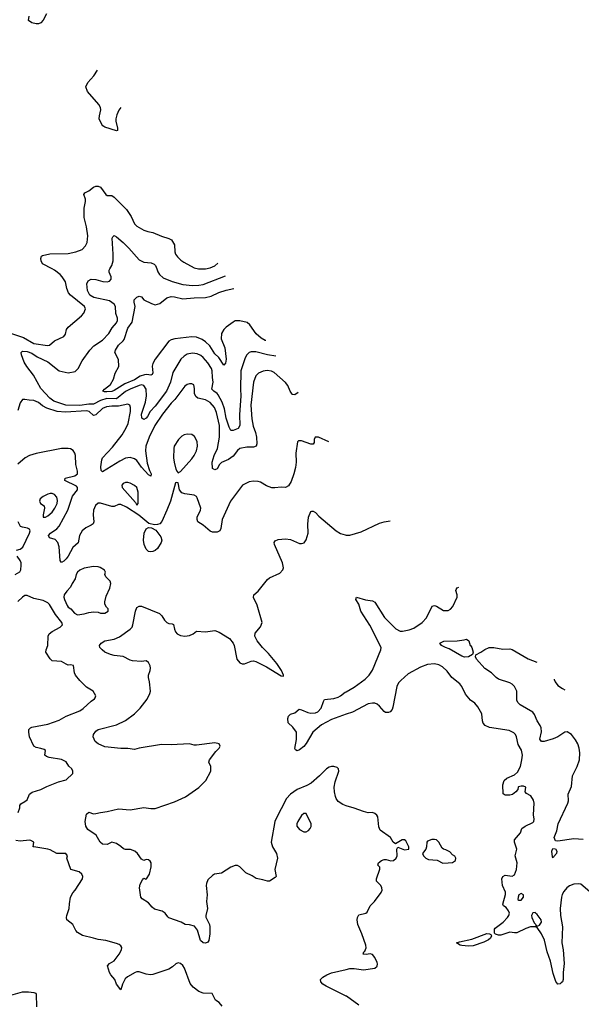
# Model space of a CAD drawing. Header units: inches. Extents: x 1384664 to 1536621, y 460766 to 646467.
# Tile 450 of 488: x 1477145 to 1482055, y 593573 to 602178. Entities that reach past the tile are written whole.
import ezdxf

# ---------------------------------------------------------------- set-up
doc = ezdxf.new("R2010")
doc.units = ezdxf.units.IN
doc.header["$MEASUREMENT"] = 0
for name, color, linetype in [('B4579', 7, 'Continuous'), ('B4589', 7, 'Continuous'), ('B4670', 7, 'Continuous')]:
    doc.layers.add(name, color=color, linetype=linetype)

msp = doc.modelspace()

# ---------------------------------------------------------------- linework, layer by layer
at = {"layer": 'B4579', "color": 5}
for points, elevation in [([(1477074.1, 599434.1), (1477179.1, 599399.1), (1477270, 599347.1), (1477389.5, 599330.5), (1477406.8, 599333.2), (1477449.2, 599370), (1477531.8, 599408.2), (1477545.1, 599430), (1477555.1, 599470), (1477569.7, 599490), (1477685.6, 599590), (1477706.2, 599613.8), (1477718.9, 599650), (1477711.1, 599670), (1477589.9, 599769.9), (1477572.4, 599790), (1477556.5, 599830), (1477545.4, 599885.4), (1477516.2, 599930), (1477498.4, 599950), (1477449, 599989), (1477428.6, 600000)], 680), ([(1479383.4, 599236.2), (1479310, 599249.9), (1479210, 599275.7), (1479170, 599276.4), (1479150, 599269.7), (1479131, 599249), (1479117.4, 599222.6), (1479078.9, 599110), (1479074.1, 598950), (1479079.1, 598890), (1479065.3, 598725.3), (1479070.2, 598629.8), (1479053.8, 598606.2), (1479010, 598588.2), (1478990, 598587), (1478975.7, 598615.7), (1478950, 598695.6), (1478936.8, 598776.8), (1478915.1, 598835.1), (1478879.9, 598899.9), (1478870, 598911.7), (1478840.8, 598930), (1478825.6, 598950), (1478837.2, 599010), (1478830.4, 599050.4), (1478827.9, 599107.9), (1478821.7, 599130), (1478790, 599179.8), (1478750, 599224.8), (1478730, 599241.8), (1478697.7, 599257.7), (1478656.4, 599263.6), (1478610, 599255.8), (1478581.7, 599238.3), (1478554.9, 599210), (1478484.5, 599095.5), (1478464.2, 599010), (1478428.8, 598931.2), (1478330, 598800.3), (1478287, 598753), (1478262.6, 598710), (1478250, 598695.1), (1478230, 598685.1), (1478214.2, 598694.2), (1478211.2, 598731.2), (1478245, 598835), (1478253, 598890), (1478249.9, 598949.9), (1478230, 598979.4), (1478210, 598985.7), (1478190, 598981.4), (1478109.4, 598950), (1478070, 598929.5), (1477990, 598865.1), (1477907.6, 598867.6), (1477851.4, 598850), (1477790, 598818.5), (1477750, 598817.4), (1477670, 598805.6), (1477547.5, 598807.5), (1477444.8, 598844.8), (1477408.9, 598868.9), (1477330, 598955.9), (1477266.5, 599070), (1477207, 599147), (1477184.9, 599184.9), (1477160.9, 599250), (1477158.7, 599270), (1477170, 599279.7), (1477210, 599276.9), (1477250, 599263.1), (1477296.9, 599230), (1477390, 599187), (1477490, 599108.8), (1477570, 599092), (1477630, 599103.8), (1477657.2, 599130), (1477690, 599197.1), (1477757.4, 599290), (1477793.6, 599326.4), (1477870, 599378), (1477924.3, 599435.7), (1477953.8, 599486.2), (1477990.2, 599529.8), (1477999.4, 599550), (1478000.8, 599570), (1477986, 599610), (1477983.4, 599670), (1477970.4, 599690.4), (1477930, 599720.5), (1477792, 599750), (1477758, 599770), (1477736.9, 599810), (1477731.1, 599870), (1477743.1, 599896.9), (1477770, 599908.9), (1477810, 599906.5), (1477870.9, 599890.9), (1477910, 599886.6), (1477930, 599891.3), (1477945.3, 599910), (1477945.7, 599930), (1477927.8, 599970), (1477928.4, 599990), (1477934.1, 600000)], 660), ([(1478343.7, 600000), (1478353.6, 599973.6), (1478367.6, 599950), (1478400.6, 599920.6), (1478478, 599890), (1478570, 599863), (1478655.2, 599855.2), (1478710, 599857.4), (1478750, 599864.3), (1478945.4, 599940)], 660), ([(1478707.3, 600000), (1478710, 599999.3), (1478759.4, 600000)], 680), ([(1479298.1, 599373.2), (1479290, 599375.4), (1479255.5, 599395.5), (1479212.3, 599432.3), (1479156.5, 599510), (1479133.5, 599530), (1479070, 599546.6), (1479030, 599544.6), (1479010, 599535), (1478949.1, 599490), (1478928.3, 599470), (1478910, 599434.5), (1478906.4, 599390), (1478939.7, 599310), (1478951, 599210), (1478943.1, 599176.9), (1478930, 599159.3), (1478884.5, 599224.5), (1478850, 599257.8), (1478806.3, 599326.3), (1478770, 599361.4), (1478741.4, 599381.4), (1478690, 599402.3), (1478650, 599407.4), (1478502, 599390), (1478470, 599379.9), (1478450, 599367.8), (1478328.4, 599211.6), (1478308.1, 599171.9), (1478302.7, 599150), (1478309, 599091), (1478302, 599078), (1478290, 599072.3), (1478257.3, 599077.3), (1478235.5, 599075.5), (1478197.4, 599062.6), (1478150, 599029.6), (1478063.8, 598996.2), (1477970, 598935.9), (1477950.4, 598929.6), (1477906.2, 598926.2), (1477885.5, 598925.5), (1477872.3, 598930), (1477886.9, 598950), (1477937.4, 598990), (1477963.9, 599036.1), (1477979.7, 599090), (1478011.7, 599148.3), (1478008.4, 599208.5), (1477977.6, 599270), (1477983, 599290), (1478010, 599332), (1478049.7, 599370), (1478057.3, 599382.7), (1478090, 599482), (1478127.1, 599532.9), (1478155.9, 599670), (1478145.7, 599710), (1478145.6, 599730), (1478170, 599753), (1478190, 599760.7), (1478210, 599756.3), (1478230.6, 599730), (1478296.6, 599696.6), (1478330, 599685.4), (1478370, 599696.9), (1478430, 599746), (1478470, 599758), (1478497, 599757), (1478570, 599737), (1478670, 599746.3), (1478770, 599748.8), (1478819, 599761), (1478885, 599795), (1478950, 599815.3), (1479015.7, 599827.1)], 640), ([(1479580.2, 598919.9), (1479550, 598899.8), (1479530, 598901.6), (1479526.4, 598906.4), (1479510, 598930.9), (1479490, 598980.3), (1479470, 599007.2), (1479370, 599095.2), (1479346.2, 599106.2), (1479307.3, 599112.7), (1479273.4, 599106.6), (1479232.4, 599087.6), (1479210, 599064.2), (1479188.7, 599010), (1479166.3, 598810), (1479173.3, 598690), (1479186.5, 598626.5), (1479207.9, 598570), (1479215.1, 598530), (1479217.6, 598470), (1479211.1, 598450), (1479190, 598442.7), (1479130, 598442.1), (1479070, 598430.5), (1479050, 598413.6), (1479010, 598362.1), (1478970, 598334.9), (1478910, 598308.3), (1478892.4, 598290), (1478870, 598253.1), (1478850, 598242.9), (1478830, 598254.5), (1478826.9, 598310), (1478846.3, 598370), (1478875.4, 598430), (1478892.3, 598530), (1478891, 598630), (1478866.2, 598746.2), (1478847.3, 598790), (1478810, 598832.9), (1478770, 598854.2), (1478702.4, 598870), (1478683.4, 598883.4), (1478674.1, 598910), (1478674.6, 598954.6), (1478666, 598986), (1478650, 598995.6), (1478630, 598996.3), (1478610, 598989.7), (1478590, 598975.4), (1478570, 598952.4), (1478501.6, 598858.4), (1478470, 598826), (1478393.1, 598730), (1478326, 598630), (1478276, 598530), (1478248.3, 598450), (1478245.2, 598410), (1478260.7, 598300.7), (1478279.4, 598239.4), (1478293.6, 598210), (1478290, 598189.8), (1478270, 598201.4), (1478210, 598266.6), (1478170, 598326.1), (1478150, 598340.1), (1478110, 598352.5), (1478070, 598344.3), (1478020.5, 598319.5), (1477870, 598225.1), (1477858.4, 598238.4), (1477855.8, 598270), (1477863.1, 598330), (1477869.9, 598350), (1477957.1, 598442.9), (1478040.7, 598550), (1478076.9, 598610), (1478092.3, 598650), (1478112.3, 598752.3), (1478114.5, 598790), (1478107, 598810), (1478090, 598817.2), (1478010, 598800.3), (1477950, 598801.3), (1477904.8, 598795.2), (1477870, 598780.4), (1477810, 598725.1), (1477790, 598719), (1477752.6, 598752.6), (1477730, 598758.5), (1477546.4, 598746.4), (1477472.6, 598752.6), (1477381.6, 598781.6), (1477344, 598804), (1477310, 598831.6), (1477270, 598851.1), (1477227.3, 598852.7), (1477190, 598859.8), (1477170, 598857.7), (1477150, 598829.6), (1477130, 598762.3)], 680), ([(1479847.9, 598489.7), (1479755.8, 598530), (1479727.8, 598530), (1479720.7, 598510), (1479718.7, 598481.3), (1479710, 598467.4), (1479690, 598466.8), (1479610, 598495.8), (1479582.7, 598497.3), (1479572.9, 598487.1), (1479559, 598390), (1479562.4, 598310), (1479556.8, 598263.2), (1479543, 598210), (1479517.6, 598142.4), (1479495.9, 598104.1), (1479470, 598088.9), (1479430, 598093), (1479374.6, 598085.4), (1479350, 598087.6), (1479303.9, 598103.9), (1479250, 598135.3), (1479230, 598142.2), (1479190, 598145.6), (1479150, 598138.2), (1479092.4, 598110), (1478986.7, 597970), (1478916, 597810), (1478904.6, 597730), (1478894, 597710), (1478870, 597699.7), (1478830, 597698.9), (1478810, 597707.8), (1478750, 597760.5), (1478702.9, 597790), (1478695.1, 597810), (1478696.1, 597830), (1478726.2, 597890), (1478729, 597910), (1478697.7, 597997.7), (1478690, 598010.8), (1478670, 598023.2), (1478590, 598033), (1478562.3, 598042.3), (1478542.4, 598070), (1478530, 598129), (1478514, 598134), (1478507.8, 598130), (1478464.3, 597970), (1478431.1, 597890), (1478386.9, 597793.1), (1478370, 597772), (1478350, 597765), (1478323.8, 597763.8), (1478274.2, 597774.2), (1478186.8, 597846.8), (1478077.7, 597917.7), (1478030, 597941.3), (1478010, 597942), (1477970, 597923.9), (1477950, 597923.2), (1477850, 597953.8), (1477830, 597952.3), (1477807.5, 597932.5), (1477791.5, 597890), (1477787.9, 597850), (1477793.5, 597790), (1477787.2, 597772.8), (1477770, 597759.5), (1477722.4, 597737.6), (1477691.5, 597710), (1477666.7, 597670), (1477655.3, 597604.7), (1477610, 597564.2), (1477570.2, 597490), (1477550, 597466.2), (1477530, 597446.2), (1477510, 597434), (1477498.9, 597450), (1477490.5, 597569.5), (1477479.6, 597610), (1477454.1, 597634.1), (1477406, 597650), (1477396.8, 597670), (1477413.1, 597690), (1477470, 597729.5), (1477490, 597752.8), (1477565.3, 597890), (1477605.6, 598014.4), (1477650.8, 598070), (1477651.6, 598090), (1477640.4, 598100.4), (1477541, 598150), (1477543.6, 598170), (1477626, 598190), (1477649.9, 598210), (1477650.8, 598230.8), (1477636.5, 598290), (1477633.1, 598370), (1477626.6, 598390), (1477611.8, 598411.8), (1477590, 598426.6), (1477570, 598431.1), (1477510, 598429.8), (1477290, 598386.7), (1477230.3, 598370), (1477194.3, 598350), (1477130, 598294)], 720), ([(1480000, 595308.6), (1479970, 595317.7), (1479930, 595344.5), (1479912.4, 595370), (1479905.5, 595390), (1479897.1, 595430), (1479895.3, 595470), (1479901.8, 595518.2), (1479934.3, 595610), (1479931.8, 595630), (1479921.2, 595641.2), (1479892.5, 595652.5), (1479870, 595652.4), (1479850, 595646.3), (1479826.7, 595630), (1479767.4, 595570), (1479693.3, 595506.7), (1479655.5, 595484.5), (1479570.3, 595450), (1479511.4, 595410), (1479477.6, 595370), (1479383.6, 595190), (1479375.1, 595170), (1479344.6, 594990), (1479355.7, 594950), (1479391, 594890), (1479399.6, 594850), (1479375.8, 594750), (1479386.8, 594690), (1479378.8, 594681.2), (1479330, 594649.5), (1479310, 594649.5), (1479270, 594662), (1479211.1, 594671.1), (1479176.4, 594696.4), (1479123.1, 594723.1), (1479070, 594775.1), (1479050, 594784.5), (1479030, 594787.3), (1478990, 594770.7), (1478910, 594719.9), (1478848.2, 594710), (1478830, 594699.1), (1478790, 594662), (1478777.1, 594630), (1478774.7, 594610), (1478783.1, 594530), (1478777.1, 594470), (1478786.7, 594410), (1478772.7, 594350), (1478773.2, 594333.2), (1478803, 594270), (1478807.7, 594250), (1478808.2, 594188.2), (1478799.5, 594130), (1478790, 594115.1), (1478770, 594108.2), (1478750, 594111.2), (1478725.7, 594130), (1478699.3, 594219.3), (1478674.3, 594254.3), (1478630, 594267.6), (1478591.7, 594271.7), (1478555.3, 594290), (1478449.7, 594329.7), (1478438.7, 594338.7), (1478418, 594370), (1478390, 594387.7), (1478324.6, 594404.6), (1478302.5, 594422.5), (1478270, 594461), (1478214.7, 594494.7), (1478204.5, 594510), (1478199.7, 594530), (1478193.6, 594590), (1478197.6, 594622.4), (1478218, 594662), (1478230, 594674), (1478247.1, 594667.1), (1478254, 594670), (1478281.2, 594710), (1478293.6, 594773.6), (1478294, 594810), (1478284.7, 594824.7), (1478270, 594834), (1478250, 594839), (1478230, 594828.7), (1478210, 594842), (1478176.3, 594890), (1478152.5, 594912.5), (1478114.9, 594925.1), (1478070, 594925.1), (1478051.5, 594931.5), (1478030, 594952), (1477990, 594977.6), (1477950, 594989.4), (1477910.3, 594969.7), (1477870, 594973.6), (1477849.7, 594989.7), (1477814, 595050), (1477740.7, 595100.7), (1477723.8, 595130), (1477716.7, 595170), (1477730, 595235.3), (1477750, 595251.3), (1477790, 595238.4), (1477810, 595239), (1477850, 595250.2), (1477910, 595256.5), (1478010, 595280.2), (1478110, 595273.2), (1478230, 595294.2), (1478290, 595285), (1478330, 595284.7), (1478498, 595342), (1478595.2, 595384.8), (1478711.5, 595468.5), (1478771.8, 595530), (1478815.3, 595610), (1478815.6, 595650), (1478798, 595690), (1478802.9, 595710), (1478858.4, 595781.6), (1478888.7, 595810), (1478899, 595830), (1478888, 595850), (1478850, 595857), (1478690, 595838), (1478670, 595838), (1478629.6, 595849.7), (1478470, 595839.7), (1478384.2, 595844.2), (1478190, 595810.9), (1478150, 595799.7), (1478089.7, 595809.7), (1478030, 595808.5), (1477890, 595824.2), (1477830, 595849.8), (1477804.7, 595870), (1477788.4, 595910), (1477791.2, 595930), (1477810, 595958.7), (1477830, 595973.4), (1477990, 596015.6), (1478070, 596052.2), (1478147.7, 596112.3), (1478198.5, 596161.5), (1478260.2, 596240.2), (1478283.5, 596290), (1478289.6, 596310), (1478280.5, 596390), (1478269.8, 596430), (1478271.3, 596450), (1478286.9, 596490), (1478288.2, 596510), (1478285.1, 596530), (1478270, 596559), (1478250, 596573.2), (1478210.6, 596569.4), (1478130, 596575.5), (1478110, 596581.2), (1478050, 596613.2), (1477970, 596620.8), (1477939.3, 596630), (1477890, 596649.8), (1477865.6, 596670), (1477847, 596690), (1477843.7, 596710), (1477856.2, 596730), (1477889.3, 596750), (1477970, 596763.7), (1478016.8, 596783.2), (1478110.9, 596850), (1478127, 596870), (1478135.2, 596890), (1478157.2, 597010), (1478170, 597040.5), (1478190, 597052.2), (1478210, 597051.8), (1478367.3, 596987.3), (1478388.3, 596968.3), (1478411.8, 596930), (1478430, 596910.3), (1478450, 596900.4), (1478478, 596898), (1478490, 596891.3), (1478497.8, 596850), (1478507, 596827), (1478521.1, 596810), (1478550, 596795.5), (1478588.4, 596791.5), (1478630, 596796.9), (1478660.9, 596810), (1478690, 596833.4), (1478770, 596827.3), (1478850, 596838.9), (1478890, 596825.2), (1478978, 596770), (1479012.4, 596730), (1479020.5, 596710), (1479042.8, 596590), (1479070, 596556.5), (1479090, 596548.9), (1479110, 596548.9), (1479170, 596572), (1479190, 596574), (1479210, 596568.7), (1479302.1, 596522.1), (1479430, 596443.7), (1479450, 596441.6), (1479452.5, 596450), (1479432.5, 596490), (1479392.2, 596552.2), (1479319.1, 596639.1), (1479268, 596690), (1479220.5, 596750), (1479200.9, 596790), (1479204.1, 596815.9), (1479249.3, 596870.7), (1479265.2, 596910), (1479222.5, 597062.5), (1479190, 597128), (1479192.7, 597150), (1479230, 597183.7), (1479310, 597284.7), (1479330, 597299.2), (1479418.4, 597341.6), (1479446, 597370), (1479450, 597386), (1479442.5, 597430), (1479371.3, 597590), (1479369.6, 597610), (1479377.6, 597622.4), (1479405.2, 597634.8), (1479470, 597642), (1479513.7, 597633.7), (1479590, 597600.4), (1479610, 597599.3), (1479632.8, 597607.2), (1479650, 597631), (1479665.7, 597690), (1479664.5, 597770), (1479669.8, 597830.2), (1479690, 597878.8), (1479698.6, 597881.4), (1479710, 597883), (1479730, 597870.3), (1479760, 597840), (1479912.8, 597710), (1479950, 597686.7), (1479990, 597674.4), (1480000, 597674.2)], 720), ([(1477117.6, 597542.4), (1477150, 597550.3), (1477173.5, 597566.5), (1477230.9, 597690), (1477235.6, 597710), (1477230, 597724), (1477214.3, 597734.3), (1477170, 597741.6), (1477153.2, 597750), (1477132, 597790)], 740), ([(1477106, 597330), (1477147.2, 597352.8), (1477154.5, 597370), (1477159.3, 597410), (1477157.6, 597430), (1477149.6, 597450), (1477124, 597490)], 740), ([(1477130.7, 595250), (1477146.6, 595290), (1477147.6, 595310), (1477154, 595326), (1477190, 595343.8), (1477210, 595360.7), (1477231.9, 595408.1), (1477254.2, 595425.8), (1477330, 595450.3), (1477383.1, 595476.9), (1477483.5, 595516.5), (1477550, 595534.8), (1477608.7, 595590), (1477608.7, 595610), (1477602, 595630), (1477574.5, 595654.5), (1477551.9, 595691.9), (1477510, 595710.9), (1477402, 595730), (1477378.4, 595738.4), (1477365.2, 595750), (1477369.3, 595790), (1477358.9, 595798.9), (1477330, 595809.5), (1477290, 595816), (1477270, 595829), (1477229.6, 595910), (1477223.6, 595950), (1477225.9, 595974.1), (1477239.5, 595990), (1477250, 595994.4), (1477390, 596021.8), (1477490, 596055.6), (1477550, 596092.4), (1477670, 596138.9), (1477701.2, 596158.8), (1477770, 596221.6), (1477798.3, 596241.7), (1477806, 596250), (1477809.4, 596270), (1477786.6, 596310), (1477730, 596345.7), (1477710, 596363.5), (1477670, 596403.9), (1477633.1, 596450), (1477623.9, 596470), (1477614.2, 596534.2), (1477590, 596540.7), (1477570, 596536.9), (1477550, 596544.2), (1477510, 596569.7), (1477430, 596574), (1477410, 596593.2), (1477374, 596650), (1477375.3, 596670), (1477391.8, 596708.2), (1477393.3, 596790), (1477403.6, 596810), (1477430, 596830.3), (1477499, 596870), (1477518, 596890), (1477514, 596910), (1477459.2, 596979.2), (1477405.9, 597065.9), (1477390, 597082), (1477350, 597102.9), (1477270, 597120.7), (1477210, 597145.1), (1477190, 597145.1), (1477170, 597131.8), (1477130, 597092.7)], 740), ([(1480000, 596107.5), (1479870, 596060.4), (1479784.7, 596015.3), (1479707.9, 595952.1), (1479650, 595851.3), (1479630, 595826), (1479590, 595797), (1479570, 595789.4), (1479556, 595796), (1479549.7, 595809.7), (1479566.3, 595886.3), (1479564.7, 595950), (1479533.9, 595993.9), (1479493.2, 596033.2), (1479489.2, 596070), (1479494, 596090), (1479512.5, 596107.5), (1479550, 596120.7), (1479587.5, 596152.5), (1479610, 596147.4), (1479662.9, 596122.9), (1479690, 596117.6), (1479730, 596119.3), (1479750.4, 596129.6), (1479780, 596160), (1479799.6, 596220.4), (1479810, 596237), (1479890, 596244.2), (1479930, 596256.9), (1479950, 596268.2), (1479990, 596299.3), (1480000, 596304.9)], 680), ([(1478916.4, 593556.4), (1478888.4, 593588.4), (1478858, 593610), (1478828, 593668), (1478750, 593669), (1478710, 593686), (1478661.5, 593721.5), (1478634.2, 593754.1), (1478585.1, 593890), (1478570, 593912.3), (1478550, 593929.4), (1478530, 593934.5), (1478510, 593926.6), (1478481.1, 593898.9), (1478450, 593879.6), (1478310, 593833), (1478289.7, 593829.7), (1478250, 593835.6), (1478190, 593857.4), (1478170, 593856.9), (1478154, 593850), (1478086.7, 593813.3), (1478065.8, 593794.2), (1478043, 593750), (1478030, 593698), (1477992.3, 593750), (1477978, 593790), (1477940.5, 593830), (1477929.6, 593850.4), (1477912.3, 593910), (1477931.1, 593928.9), (1477970, 593953.7), (1478015.1, 594010), (1478036.3, 594050), (1478037.6, 594070), (1478030, 594082.7), (1478014.6, 594094.6), (1477990, 594104.2), (1477898, 594130), (1477830, 594138.4), (1477790, 594152), (1477693.8, 594173.8), (1477650, 594201.2), (1477636.9, 594216.9), (1477609.4, 594270), (1477557, 594310), (1477553.3, 594330), (1477556.3, 594350), (1477578, 594410), (1477579, 594450), (1477589.6, 594510), (1477610, 594547.3), (1477629.6, 594570), (1477693.3, 594670), (1477696.2, 594690), (1477687.3, 594710), (1477665.2, 594730), (1477591.3, 594751.3), (1477558, 594850), (1477562.7, 594870), (1477549.4, 594889.4), (1477470, 594890.7), (1477410, 594922.9), (1477390, 594929), (1477267.6, 594947.6), (1477262, 594950), (1477268.7, 594990), (1477243.7, 595003.7), (1477230, 595006.6), (1477150, 594999.8), (1477110, 595003.5)], 740), ([(1480000, 593644), (1479824.5, 593730), (1479795.6, 593750), (1479778.4, 593770), (1479775.1, 593790), (1479795.1, 593810), (1479830, 593831.7), (1479870, 593846.5), (1480000, 593877.7)], 720), ([(1477067.7, 593652.3), (1477170, 593680.8), (1477221.1, 593681.1), (1477270, 593674.9), (1477284.7, 593670), (1477290, 593662), (1477291.8, 593550)], 740)]:
    msp.add_lwpolyline(points, dxfattribs=dict(at, elevation=elevation))
for points, elevation in [([(1478610, 598555.7), (1478583, 598550), (1478561.1, 598538.9), (1478532.9, 598510), (1478496.5, 598450), (1478491.6, 598430), (1478489.2, 598350), (1478495, 598310), (1478510.3, 598250.3), (1478520.4, 598230), (1478530, 598218), (1478550, 598228.2), (1478650, 598340.3), (1478670, 598368.5), (1478690, 598410.6), (1478699.8, 598450), (1478696.5, 598490), (1478674.3, 598534.3), (1478650, 598551.7)], 720), ([(1478090, 598133), (1478070, 598132.3), (1478050, 598124.2), (1478037.8, 598110), (1478040.8, 598090), (1478157, 597957), (1478170, 597934), (1478180.7, 597950), (1478180.2, 598050), (1478169.9, 598089.9), (1478150, 598106.8), (1478110, 598127.5)], 720), ([(1477410, 598037.6), (1477390, 598031.8), (1477351, 598010), (1477324, 597990), (1477319.1, 597970), (1477327.7, 597950), (1477358.8, 597930), (1477361.6, 597910), (1477350.5, 597850.5), (1477351.1, 597831.1), (1477370, 597830.6), (1477390, 597841.7), (1477430, 597874.9), (1477453.5, 597910), (1477471.6, 597950), (1477474.9, 597974.9), (1477470, 598005.2), (1477450, 598029.5), (1477430, 598036.9)], 740), ([(1478290, 597526.2), (1478269.9, 597529.9), (1478249.3, 597549.3), (1478232.6, 597592.6), (1478228.4, 597630), (1478232.1, 597690), (1478250, 597729.1), (1478270, 597741.1), (1478296.5, 597736.5), (1478335.3, 597715.3), (1478378.6, 597658.6), (1478388, 597630), (1478382.7, 597610), (1478350, 597556.3), (1478330, 597538.5), (1478310, 597528.9)], 720), ([(1477790, 597398.4), (1477710, 597384.2), (1477670, 597365.6), (1477650.5, 597350), (1477639.3, 597330), (1477628.8, 597290), (1477603.6, 597250), (1477590, 597217), (1477556.1, 597183.9), (1477534.9, 597150), (1477530.5, 597130), (1477535.5, 597110), (1477558.8, 597058.8), (1477570, 597044), (1477590.7, 597030), (1477622.8, 596990), (1477650, 596977.3), (1477710, 596984.9), (1477750, 596998), (1477790, 597003), (1477830, 596998.8), (1477851.1, 596991.1), (1477890, 596991), (1477919, 597010), (1477919, 597030), (1477904.1, 597044.1), (1477889.5, 597069.5), (1477889.6, 597089.6), (1477899.8, 597140.2), (1477934, 597210), (1477942.9, 597250), (1477937, 597270), (1477899.3, 597310), (1477889, 597330), (1477895.3, 597350), (1477885.6, 597365.6), (1477849.6, 597389.6), (1477830, 597397)], 740), ([(1479630, 595241.2), (1479610, 595224), (1479576.3, 595170), (1479568.4, 595150), (1479568.4, 595130), (1479590, 595100.7), (1479630, 595081), (1479650, 595081), (1479670, 595091.3), (1479684, 595110), (1479692.7, 595127.3), (1479692.7, 595150), (1479650, 595239)], 740)]:
    msp.add_lwpolyline(points, close=True, dxfattribs=dict(at, elevation=elevation))
at = {"layer": 'B4589', "color": 5}
for points, elevation in [([(1480000, 597674.2), (1480030, 597673.6), (1480130, 597702.4), (1480290, 597776.5), (1480330, 597788.9), (1480385, 597796.9)], 720), ([(1480000, 596304.9), (1480070, 596344), (1480165.3, 596414.7), (1480200.7, 596450), (1480227.9, 596492.1), (1480303, 596670), (1480304.7, 596690), (1480206.4, 596886.4), (1480128.7, 597010), (1480109.8, 597069.8), (1480083.7, 597110), (1480090, 597130.4), (1480168.5, 597108.5), (1480230, 597097.6), (1480250, 597086), (1480333.2, 596953.2), (1480434.4, 596854.4), (1480470, 596834.7), (1480492.8, 596832.8), (1480550, 596845.3), (1480590, 596860.8), (1480663.5, 596910), (1480702.6, 596950), (1480750, 597052.3), (1480770, 597058), (1480790, 597052.7), (1480850, 597013), (1480890, 597015.2), (1480910, 597024.7), (1480932, 597048), (1480968.5, 597130), (1480968.4, 597150), (1480956.4, 597190), (1480960.7, 597199.3), (1480968.9, 597211.1), (1480985.3, 597218.7)], 680), ([(1482070, 595014.4), (1481990, 595018.8), (1481850, 594997.1), (1481830, 595002), (1481818.4, 595030), (1481840.8, 595090), (1481852.6, 595150), (1481936.8, 595330), (1481941.7, 595350), (1481941.2, 595410), (1481970, 595476.4), (1481978.6, 595570), (1482019.8, 595650), (1482039.4, 595710), (1482042.6, 595770), (1482036.5, 595810), (1482023.1, 595850), (1482004.8, 595884.8), (1481970, 595929.7), (1481930, 595952.9), (1481910, 595949.8), (1481850, 595911.5), (1481810, 595892.4), (1481730, 595869.8), (1481706, 595870), (1481693, 595890), (1481706.9, 595953.1), (1481703.2, 595990), (1481694.6, 596010), (1481670, 596051.2), (1481645.9, 596105.9), (1481630, 596126.8), (1481519.3, 596190), (1481498.4, 596210), (1481491.2, 596231.2), (1481489.8, 596310), (1481470.5, 596350.5), (1481450.6, 596370.6), (1481430, 596381.8), (1481330, 596415.6), (1481309.4, 596430), (1481269.7, 596469.7), (1481210, 596507.6), (1481138.2, 596590), (1481131.2, 596610), (1481133.3, 596626.7), (1481176, 596650), (1481210, 596674.9), (1481249.8, 596690.2), (1481290, 596690.2), (1481370, 596675.3), (1481430, 596680.5), (1481450, 596672.7), (1481590.9, 596590.9), (1481665.9, 596561.8)], 660), ([(1482210, 594487.1), (1482050, 594621.6), (1482030, 594626), (1481990, 594621.3), (1481951.7, 594608.3), (1481929.1, 594590.9), (1481901.2, 594558.8), (1481886.5, 594533.5), (1481880.2, 594510), (1481871.3, 594410), (1481872.1, 594350), (1481891, 594250), (1481885.3, 594110), (1481896, 594050), (1481904.2, 593930), (1481895.3, 593850), (1481896.1, 593790), (1481890.2, 593769.8), (1481879.9, 593760.1), (1481870, 593752), (1481850, 593749.5), (1481832.5, 593772.5), (1481810, 593840.9), (1481785.8, 593950), (1481757.1, 594030), (1481731.9, 594131.9), (1481706.5, 594190), (1481670, 594243.7), (1481649.7, 594249.8), (1481610, 594248.7), (1481570, 594236.5), (1481490, 594198.2), (1481470, 594196.5), (1481430, 594203.8), (1481350, 594178.4), (1481330, 594178), (1481304.4, 594184.4), (1481295.3, 594195.3), (1481297.2, 594230), (1481302.4, 594237.6), (1481371.4, 594290), (1481410.6, 594330), (1481422.4, 594350), (1481425.7, 594370), (1481418.3, 594390), (1481397.5, 594417.5), (1481374.2, 594434.2), (1481368, 594448), (1481393.4, 594533.4), (1481392.1, 594552.1), (1481365.1, 594610), (1481360.7, 594670), (1481370, 594690.7), (1481390, 594702), (1481450, 594693.4), (1481470, 594704.9), (1481489.6, 594750), (1481494.6, 594810), (1481476.2, 594870), (1481491.5, 594930), (1481469.7, 594990), (1481471.3, 595010), (1481523.7, 595070), (1481535.6, 595110), (1481562.9, 595130), (1481630, 595161.3), (1481638.7, 595170), (1481642, 595190), (1481637.4, 595230), (1481641.2, 595330), (1481636.8, 595356.8), (1481614.9, 595394.9), (1481575.6, 595415.6), (1481563.7, 595430), (1481569.2, 595470), (1481550, 595478.7), (1481530, 595479.2), (1481507, 595473), (1481502.4, 595470), (1481498.7, 595450), (1481483.1, 595430), (1481452.2, 595407.8), (1481430, 595400.6), (1481390, 595399.8), (1481371.1, 595411.1), (1481369.2, 595490.8), (1481381.1, 595530), (1481403.5, 595550), (1481470, 595579.3), (1481497.3, 595602.7), (1481522.6, 595650), (1481535.8, 595710), (1481539.5, 595750), (1481533.2, 595793.2), (1481502.2, 595842.2), (1481487.6, 595910), (1481479.5, 595930), (1481465.7, 595945.7), (1481424.5, 595964.5), (1481250.7, 595990.7), (1481213.6, 596010), (1481198, 596030), (1481191.2, 596050), (1481184.2, 596110), (1481151.3, 596171.3), (1481123.3, 596203.3), (1481087, 596230), (1481043.3, 596283.3), (1481011, 596350), (1480993.8, 596373.8), (1480922.4, 596430), (1480882.9, 596482.9), (1480842.3, 596522.3), (1480810, 596539.6), (1480770, 596546.9), (1480710, 596542.3), (1480650, 596519.8), (1480539.8, 596460.2), (1480476.6, 596403.4), (1480458, 596382), (1480440.7, 596350), (1480407, 596170), (1480401.6, 596150), (1480383.5, 596130), (1480370, 596123.3), (1480343.4, 596123.4), (1480330, 596131.5), (1480290, 596179.8), (1480270, 596195.5), (1480250, 596203.5), (1480230, 596205.7), (1480190, 596198.3), (1480053.2, 596126.8), (1480000, 596107.5)], 680), ([(1481816.9, 596414.3), (1481817.8, 596410), (1481826.4, 596390), (1481850, 596360.2), (1481890, 596332.7), (1481912.1, 596321.3)], 660), ([(1480000, 593877.7), (1480030, 593884.9), (1480070, 593885.7), (1480150, 593874), (1480250, 593888.8), (1480270, 593904.9), (1480273.1, 593926.9), (1480270, 593939.3), (1480250, 593982.4), (1480230, 594007.6), (1480210, 594014), (1480172.5, 594007.5), (1480148.7, 594010), (1480152.7, 594030), (1480163.7, 594036.3), (1480169.2, 594050.8), (1480173.6, 594066.4), (1480172, 594090), (1480136.5, 594190), (1480101, 594270), (1480095.6, 594310), (1480097.9, 594330), (1480110, 594355.2), (1480171.6, 594368.4), (1480182.2, 594377.8), (1480210, 594433.4), (1480247.8, 594472.2), (1480305.1, 594550), (1480314.7, 594570), (1480312.3, 594590), (1480302.9, 594610), (1480263.6, 594650), (1480265.1, 594670), (1480292.7, 594752.7), (1480292.5, 594772.5), (1480275.3, 594790), (1480281.2, 594810), (1480306.6, 594830), (1480330, 594838.4), (1480350, 594839.3), (1480390, 594826.4), (1480412.7, 594830), (1480435.1, 594850), (1480443.7, 594870), (1480442.7, 594930), (1480450, 594944.7), (1480510, 594922.8), (1480546, 594930), (1480548, 594950), (1480522, 595002), (1480509.4, 595009.4), (1480490, 595011.1), (1480430, 594975.3), (1480410, 594989.2), (1480387.3, 595030), (1480295.9, 595095.9), (1480285.1, 595125.1), (1480276, 595210), (1480266.8, 595226.8), (1480250, 595241.2), (1480230, 595249.3), (1480190, 595247.3), (1480150, 595256.9), (1480067.9, 595288), (1480000, 595308.6)], 720), ([(1480110, 593565.3), (1480002.7, 593642.7), (1480000, 593644)], 720)]:
    msp.add_lwpolyline(points, dxfattribs=dict(at, elevation=elevation))
for points, elevation in [([(1481032.7, 596607.3), (1481010, 596614.5), (1480898.3, 596678.3), (1480867.3, 596690), (1480833.2, 596710), (1480818, 596730), (1480853.6, 596746.4), (1480969.3, 596750.7), (1481030, 596758), (1481050, 596764.7), (1481071, 596750), (1481082, 596710), (1481090, 596706), (1481099.1, 596690), (1481110.6, 596649.4), (1481104.9, 596630), (1481070, 596609.8)], 660), ([(1480770, 595014.5), (1480746.8, 595013.2), (1480710, 594998), (1480704.7, 594990), (1480702.8, 594950), (1480694.8, 594930), (1480666.8, 594890), (1480674, 594870), (1480694.8, 594850), (1480718, 594838), (1480793.4, 594833.4), (1480844.9, 594804.9), (1480890, 594808.4), (1480929, 594811), (1480955.3, 594830), (1480958, 594850), (1480948.4, 594868.4), (1480930, 594878), (1480905.6, 594905.6), (1480870, 594924), (1480849.2, 594929.2), (1480838, 594938), (1480809.2, 594990), (1480790, 595009.2)], 720), ([(1481810, 594853.2), (1481802, 594862), (1481796.8, 594910), (1481806.9, 594933.1), (1481830, 594932.9), (1481840.3, 594910), (1481839, 594890), (1481814.5, 594865.5)], 660), ([(1481530, 594542.4), (1481510, 594529.6), (1481501.5, 594510), (1481501.2, 594490), (1481510, 594481.6), (1481530, 594483), (1481550.4, 594510.4), (1481548.2, 594530)], 680), ([(1481650, 594374.5), (1481630, 594372.7), (1481618.3, 594350), (1481621.3, 594330), (1481643.8, 594283.8), (1481656.4, 594270), (1481659.1, 594260.9), (1481654, 594254), (1481661.2, 594258.8), (1481670, 594254.9), (1481690, 594263.6), (1481706.6, 594290), (1481703.2, 594310), (1481670, 594357.7), (1481655.7, 594370)], 680), ([(1481070, 594079.9), (1481010, 594086.4), (1480994.5, 594090), (1480964.2, 594110), (1480990, 594120.2), (1481097.6, 594142.4), (1481230, 594191.6), (1481251.3, 594190), (1481263, 594183), (1481268.2, 594170), (1481261.6, 594150), (1481244.2, 594135.8), (1481203.2, 594116.8), (1481110, 594085)], 680)]:
    msp.add_lwpolyline(points, close=True, dxfattribs=dict(at, elevation=elevation))
at = {"layer": 'B4670', "color": 5}
for points, elevation in [([(1477380.2, 602230), (1477350, 602173.3), (1477330, 602149.6), (1477310, 602143), (1477290, 602143), (1477251.5, 602151.5), (1477222.7, 602170), (1477226.6, 602210)], 680), ([(1478029.2, 601410.1), (1478028.9, 601410), (1478012.6, 601387.4), (1477994.7, 601345.3), (1477985.6, 601310), (1477985.8, 601290), (1478000.3, 601230), (1478000.7, 601210), (1477990, 601205.1), (1477890, 601238.9), (1477870.9, 601250.9), (1477862.2, 601262.2), (1477840.7, 601310), (1477841.3, 601338.7), (1477854.7, 601390), (1477850.8, 601410.8), (1477835.9, 601435.9), (1477738, 601550), (1477722.9, 601590), (1477741.3, 601630), (1477792.4, 601687.6), (1477826.3, 601737.4)], 680), ([(1477428.6, 600000), (1477345.1, 600045.1), (1477331.8, 600070), (1477329.9, 600090.1), (1477335.4, 600110), (1477344.2, 600115.8), (1477408.5, 600131.5), (1477570, 600135.3), (1477635.3, 600150), (1477690, 600170.5), (1477719.8, 600200.2), (1477735.4, 600230), (1477740.5, 600290), (1477730, 600368.7), (1477708.3, 600450), (1477709.6, 600530), (1477720.5, 600590), (1477719.7, 600610), (1477707, 600650), (1477714, 600666), (1477750, 600681.3), (1477790, 600713.4), (1477810, 600723), (1477830, 600723.8), (1477850, 600713), (1477897.6, 600650), (1477910, 600642), (1477950, 600640.4), (1477970, 600626.7), (1478077.6, 600517.6), (1478118.2, 600458.2), (1478150, 600393), (1478170, 600372.4), (1478230, 600337.6), (1478265.8, 600325.9), (1478310, 600318.9), (1478384.6, 600284.6), (1478450, 600265.8), (1478473.1, 600253.1), (1478499, 600210), (1478501.3, 600150), (1478507.9, 600127.9), (1478524.1, 600104.1), (1478554.9, 600074.9), (1478579.3, 600059.3), (1478670, 600010.2), (1478707.3, 600000)], 680), ([(1477934.1, 600000), (1477951.1, 600030), (1477960.9, 600070), (1477961.6, 600130), (1477952.7, 600267.3), (1477958.7, 600281.3), (1477969.7, 600290.3), (1477990, 600281.5), (1478050, 600229.2), (1478100.1, 600180.1), (1478190, 600078.3), (1478230, 600057.7), (1478293, 600053), (1478321.6, 600041.6), (1478332.6, 600030), (1478343.7, 600000)], 660), ([(1478759.4, 600000), (1478770, 600000.2), (1478810, 600010.1), (1478850, 600026.6), (1478876.1, 600051.1)], 680)]:
    msp.add_lwpolyline(points, dxfattribs=dict(at, elevation=elevation))

doc.saveas('drawing.dxf')
